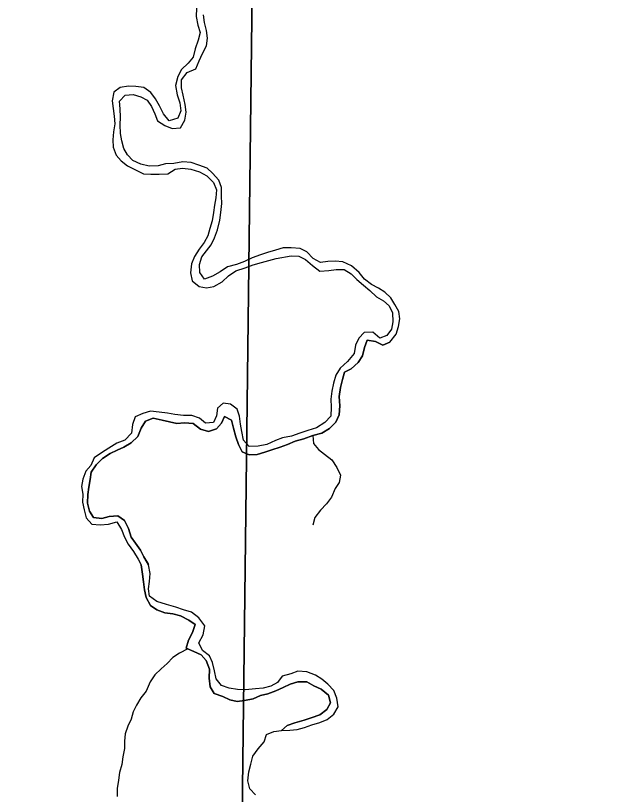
# Model space of a CAD drawing. Extents: x 1857828 to 2277390, y 930619 to 1324581.
# Drawn here: x 2058380 to 2062556, y 1182554 to 1187870 of the extents above; entities that cross this region are included whole.
import ezdxf

# ---------------------------------------------------------------- set-up
doc = ezdxf.new("R2010")
doc.units = 0
for name, color, linetype in [('GM_X_Major_River', 7, 'Continuous'), ('GM_X_Minor_River', 7, 'Continuous'), ('GM_X_Township', 7, 'Continuous')]:
    doc.layers.add(name, color=color, linetype=linetype)

msp = doc.modelspace()

# ---------------------------------------------------------------- linework, layer by layer
at = {"layer": 'GM_X_Major_River'}
for points in [[(2059615.3, 1187919.8), (2059613.4, 1187863.7), (2059623.6, 1187805.6), (2059639.7, 1187753.5), (2059625.8, 1187703.3), (2059605.9, 1187643.2), (2059592.1, 1187585), (2059558.2, 1187544.9), (2059512.2, 1187502.7), (2059486.4, 1187454.6), (2059470.5, 1187392.4), (2059482.6, 1187328.2), (2059500.8, 1187274.1), (2059506.9, 1187220), (2059487, 1187169.9), (2059429, 1187151.8), (2059388.9, 1187199.8), (2059362.8, 1187253.9), (2059334.7, 1187302), (2059302.6, 1187346), (2059254.5, 1187378.1), (2059200.5, 1187386), (2059150.5, 1187387.9), (2059092.5, 1187379.8), (2059050.6, 1187347.7), (2059038.7, 1187287.5), (2059044.8, 1187235.4), (2059052.9, 1187183.3), (2059057.1, 1187131.2), (2059047.2, 1187077), (2059043.3, 1187020.9), (2059045.4, 1186970.8), (2059065.6, 1186916.7), (2059099.7, 1186878.6), (2059143.7, 1186844.6), (2059193.8, 1186818.6), (2059251.9, 1186790.6), (2059303.9, 1186786.7), (2059359.9, 1186786.8), (2059417.9, 1186788.9), (2059469.8, 1186821), (2059519.8, 1186829.1), (2059575.8, 1186821.2), (2059635.9, 1186803.2), (2059685.9, 1186777.2), (2059730, 1186731.2), (2059750.2, 1186681.1), (2059746.3, 1186624.9), (2059736.4, 1186574.8), (2059730.5, 1186524.7), (2059720.6, 1186468.5), (2059704.8, 1186416.4), (2059690.9, 1186366.2), (2059667, 1186320.1), (2059633.1, 1186275.9), (2059601.2, 1186225.8), (2059579.3, 1186175.6), (2059573.4, 1186113.5), (2059585.6, 1186059.4), (2059633.7, 1186021.3), (2059683.7, 1186011.4), (2059733.7, 1186021.5), (2059789.6, 1186051.6), (2059833.5, 1186093.8), (2059883.4, 1186127.9), (2059947.4, 1186148.1), (2060001.4, 1186168.2), (2060059.3, 1186184.3), (2060109.3, 1186198.4), (2060159.3, 1186212.5), (2060261.2, 1186230.7), (2060313.3, 1186226.8), (2060359.3, 1186204.8), (2060405.4, 1186164.8), (2060455.5, 1186124.7), (2060517.5, 1186128.8), (2060567.5, 1186136.9), (2060623.5, 1186137), (2060669.6, 1186107), (2060709.7, 1186069), (2060753.8, 1186028.9), (2060797.8, 1185992.9), (2060843.9, 1185950.9), (2060892, 1185922.9), (2060930.1, 1185888.8), (2060952.2, 1185840.8)], [(2060934.7, 1185640.2), (2060976.5, 1185694.4), (2060994.4, 1185748.6), (2061002.3, 1185800.7), (2060996.2, 1185850.8), (2060968.1, 1185898.9), (2060940, 1185943), (2060899.9, 1185981), (2060857.8, 1186009), (2060809.7, 1186035), (2060761.7, 1186071), (2060725.5, 1186117.1), (2060673.4, 1186161.1), (2060613.4, 1186189.1), (2060561.4, 1186193.1), (2060511.4, 1186191), (2060461.4, 1186184.9), (2060411.3, 1186212.9), (2060367.2, 1186256.9), (2060323.1, 1186280.9), (2060261.1, 1186284.8), (2060207.1, 1186284.8), (2060153.1, 1186268.7), (2060099.2, 1186252.6), (2060051.2, 1186236.4), (2059995.2, 1186216.3), (2059941.3, 1186192.2), (2059887.3, 1186170.1), (2059825.4, 1186155.9), (2059775.4, 1186121.8), (2059723.5, 1186091.6), (2059669.6, 1186071.5), (2059637.4, 1186115.6), (2059635.3, 1186171.7), (2059651.2, 1186223.8), (2059683.1, 1186264), (2059715, 1186304.1), (2059736.9, 1186352.3), (2059758.8, 1186408.4), (2059774.6, 1186472.6), (2059780.5, 1186524.8), (2059786.4, 1186586.9), (2059786.3, 1186637), (2059786.1, 1186697.2), (2059766, 1186747.3), (2059723.9, 1186793.3), (2059687.8, 1186829.3), (2059629.8, 1186849.3), (2059577.7, 1186867.3), (2059521.7, 1186871.2), (2059459.7, 1186861.1), (2059403.7, 1186859), (2059353.7, 1186844.9), (2059291.7, 1186842.8), (2059235.7, 1186854.8), (2059179.7, 1186880.8), (2059143.6, 1186918.8), (2059119.5, 1186962.9), (2059105.3, 1187015), (2059095.2, 1187065.1), (2059093.1, 1187125.2), (2059095, 1187177.3), (2059092.8, 1187233.5), (2059088.7, 1187285.6), (2059126.6, 1187327.7), (2059182.6, 1187331.8), (2059234.7, 1187315.9), (2059278.7, 1187291.9), (2059306.8, 1187249.8), (2059330.9, 1187199.7), (2059349, 1187151.6), (2059399.1, 1187119.6), (2059449.2, 1187099.6), (2059505.2, 1187103.7), (2059535, 1187155.9), (2059542.9, 1187210.1), (2059536.8, 1187262.2), (2059522.7, 1187326.3), (2059512.5, 1187376.4), (2059512.4, 1187430.5), (2059550.3, 1187480.7), (2059610.2, 1187506.8), (2059632.1, 1187561), (2059656, 1187611.2), (2059681.9, 1187663.3), (2059689.8, 1187715.5), (2059681.7, 1187767.6), (2059669.5, 1187823.7), (2059663.4, 1187875.8)], [(2060952.2, 1185840.8), (2060954.3, 1185780.6), (2060944.5, 1185730.5), (2060914.6, 1185686.3), (2060866.6, 1185668.2), (2060818.5, 1185708.2), (2060758.5, 1185706.2), (2060722.6, 1185668), (2060700.7, 1185619.9), (2060690.8, 1185563.7), (2060644.9, 1185509.5), (2060595, 1185463.3), (2060565.1, 1185415.2), (2060549.3, 1185361.1), (2060537.4, 1185306.9), (2060531.5, 1185250.8), (2060533.6, 1185196.6), (2060531.8, 1185134.5), (2060489.9, 1185092.3), (2060434, 1185056.2), (2060374, 1185038), (2060320, 1185019.9), (2060262.1, 1184999.8), (2060202.1, 1184987.7), (2060154.1, 1184969.6), (2060094.2, 1184941.4), (2060036.2, 1184931.3), (2059974.2, 1184929.2), (2059936.1, 1184971.3), (2059924, 1185031.4), (2059913.9, 1185081.5), (2059907.7, 1185135.6), (2059891.6, 1185183.7), (2059847.5, 1185217.7), (2059797.5, 1185223.7), (2059757.6, 1185189.5), (2059751.7, 1185137.4), (2059729.8, 1185091.2), (2059675.8, 1185087.2), (2059635.7, 1185121.2), (2059583.7, 1185141.2), (2059525.7, 1185141.1), (2059467.7, 1185147), (2059415.6, 1185155), (2059359.6, 1185162.9), (2059301.6, 1185170.8), (2059247.6, 1185154.7), (2059195.7, 1185130.6), (2059177.8, 1185078.4), (2059169.9, 1185020.3), (2059126, 1184972.1), (2059070.1, 1184952), (2059016.2, 1184917.8), (2058966.2, 1184885.7), (2058916.3, 1184851.5), (2058892.4, 1184799.4), (2058858.5, 1184759.2), (2058838.6, 1184705.1), (2058830.7, 1184654.9), (2058838.9, 1184602.8), (2058837, 1184548.7), (2058847.1, 1184496.6), (2058861.2, 1184440.5), (2058899.3, 1184398.4), (2058957.4, 1184394.5), (2059013.4, 1184398.6), (2059071.3, 1184414.7), (2059103.4, 1184362.6), (2059123.6, 1184310.5), (2059147.7, 1184262.5), (2059183.8, 1184212.4), (2059215.9, 1184158.3), (2059236.7, 1184121.1)], [(2060952.2, 1185840.8), (2060954.3, 1185780.6), (2060944.5, 1185730.5), (2060914.6, 1185686.3), (2060866.6, 1185668.2), (2060818.5, 1185708.2), (2060758.5, 1185706.2), (2060722.6, 1185668), (2060700.7, 1185619.9), (2060690.8, 1185563.7), (2060644.9, 1185509.5), (2060595, 1185463.3), (2060565.1, 1185415.2), (2060549.3, 1185361.1), (2060537.4, 1185306.9), (2060531.5, 1185250.8), (2060533.6, 1185196.6), (2060531.8, 1185134.5), (2060489.9, 1185092.3), (2060434, 1185056.2), (2060374, 1185038), (2060320, 1185019.9), (2060262.1, 1184999.8), (2060202.1, 1184987.7), (2060154.1, 1184969.6), (2060094.2, 1184941.4), (2060036.2, 1184931.3), (2059974.2, 1184929.2), (2059936.1, 1184971.3), (2059924, 1185031.4), (2059913.9, 1185081.5), (2059907.7, 1185135.6), (2059891.6, 1185183.7), (2059847.5, 1185217.7), (2059797.5, 1185223.7), (2059757.6, 1185189.5), (2059751.7, 1185137.4), (2059729.8, 1185091.2), (2059675.8, 1185087.2), (2059635.7, 1185121.2), (2059583.7, 1185141.2), (2059525.7, 1185141.1), (2059467.7, 1185147), (2059415.6, 1185155), (2059359.6, 1185162.9), (2059301.6, 1185170.8), (2059247.6, 1185154.7), (2059195.7, 1185130.6), (2059177.8, 1185078.4), (2059169.9, 1185020.3), (2059126, 1184972.1), (2059070.1, 1184952), (2059016.2, 1184917.8), (2058966.2, 1184885.7), (2058916.3, 1184851.5), (2058892.4, 1184799.4), (2058858.5, 1184759.2), (2058838.6, 1184705.1), (2058830.7, 1184654.9), (2058838.9, 1184602.8), (2058837, 1184548.7), (2058847.1, 1184496.6), (2058861.2, 1184440.5), (2058899.3, 1184398.4), (2058957.4, 1184394.5), (2059013.4, 1184398.6), (2059071.3, 1184414.7), (2059103.4, 1184362.6), (2059123.6, 1184310.5), (2059147.7, 1184262.5), (2059183.8, 1184212.4), (2059215.9, 1184158.3), (2059236.6, 1184121.4)], [(2059287.7, 1184121.5), (2059255.9, 1184174.4), (2059231.8, 1184220.5), (2059197.7, 1184268.6), (2059167.6, 1184308.6), (2059151.4, 1184368.7), (2059123.3, 1184422.8), (2059077.2, 1184454.8), (2059019.2, 1184450.7), (2058969.3, 1184436.6), (2058911.2, 1184444.6), (2058883.1, 1184486.6), (2058871, 1184542.7), (2058872.9, 1184600.9), (2058880.8, 1184651), (2058888.6, 1184703.1), (2058896.5, 1184753.3), (2058930.4, 1184803.4), (2058972.3, 1184845.6), (2059026.3, 1184879.8), (2059072.2, 1184903.9), (2059118.2, 1184924), (2059168.1, 1184954.1), (2059214, 1184996.3), (2059235.9, 1185054.5), (2059265.8, 1185100.6), (2059319.7, 1185122.8), (2059379.8, 1185108.8), (2059429.8, 1185096.8), (2059479.8, 1185084.9), (2059531.8, 1185089), (2059591.8, 1185085.1), (2059641.9, 1185047), (2059696, 1185031.1), (2059751.9, 1185049.2), (2059785.8, 1185087.3), (2059805.7, 1185133.5), (2059853.8, 1185107.5), (2059867.9, 1185053.4), (2059884, 1184995.2), (2059900.2, 1184943.1), (2059926.3, 1184893.1), (2059974.3, 1184871.1), (2060028.3, 1184873.1), (2060080.3, 1184889.3), (2060128.3, 1184905.4), (2060186.2, 1184923.5), (2060236.2, 1184941.6), (2060288.2, 1184965.7), (2060348.1, 1184981.9), (2060408.1, 1185004), (2060470, 1185020.1), (2060522, 1185050.3), (2060565.9, 1185094.4), (2060587.8, 1185144.6), (2060593.6, 1185206.8), (2060587.5, 1185270.9), (2060597.3, 1185331), (2060611.2, 1185385.2), (2060625.1, 1185435.3), (2060669.1, 1185459.4), (2060719, 1185501.6), (2060746.9, 1185547.8), (2060760.7, 1185603.9), (2060778.6, 1185654.1), (2060836.6, 1185644.1), (2060886.7, 1185620.1), (2060934.7, 1185640.2)], [(2060934.7, 1185640.2), (2060886.7, 1185620.1), (2060836.6, 1185644.1), (2060778.6, 1185654.1), (2060760.7, 1185603.9), (2060746.9, 1185547.8), (2060719, 1185501.6), (2060669.1, 1185459.4), (2060625.1, 1185435.3), (2060611.2, 1185385.2), (2060597.3, 1185331), (2060587.5, 1185270.9), (2060593.6, 1185206.8), (2060587.8, 1185144.6), (2060565.9, 1185094.4), (2060522, 1185050.3), (2060470, 1185020.1), (2060408.1, 1185004), (2060348.1, 1184981.9), (2060288.2, 1184965.7), (2060236.2, 1184941.6), (2060186.2, 1184923.5), (2060128.3, 1184905.4), (2060080.3, 1184889.3), (2060028.3, 1184873.1), (2059974.3, 1184871.1), (2059926.3, 1184893.1), (2059900.2, 1184943.1), (2059884, 1184995.2), (2059867.9, 1185053.4), (2059853.8, 1185107.5), (2059805.7, 1185133.5), (2059785.8, 1185087.3), (2059751.9, 1185049.2), (2059696, 1185031.1), (2059641.9, 1185047), (2059591.8, 1185085.1), (2059531.8, 1185089), (2059479.8, 1185084.9), (2059429.8, 1185096.8), (2059379.8, 1185108.8), (2059319.7, 1185122.8), (2059265.8, 1185100.6), (2059235.9, 1185054.5), (2059214, 1184996.3), (2059168.1, 1184954.1), (2059118.2, 1184924), (2059072.2, 1184903.9), (2059026.3, 1184879.8), (2058972.3, 1184845.6), (2058930.4, 1184803.4), (2058896.5, 1184753.3), (2058888.6, 1184703.1), (2058880.8, 1184651), (2058872.9, 1184600.9), (2058871, 1184542.7), (2058883.1, 1184486.6), (2058911.2, 1184444.6), (2058969.3, 1184436.6), (2059019.2, 1184450.7), (2059077.2, 1184454.8), (2059123.3, 1184422.8), (2059151.4, 1184368.7), (2059167.6, 1184308.6), (2059197.7, 1184268.6), (2059231.8, 1184220.5), (2059255.9, 1184174.4), (2059287.4, 1184121.9)], [(2060194.3, 1182990.5), (2060234.1, 1183023.1), (2060286.2, 1183041.7), (2060348.3, 1183060.4), (2060396.3, 1183076.9), (2060456.4, 1183097.6), (2060504.2, 1183134.3), (2060529.8, 1183178.7), (2060515.2, 1183230.7), (2060466.5, 1183272.3), (2060416, 1183293.9), (2060367.5, 1183321.4), (2060307.1, 1183322.8), (2060253.1, 1183306.2), (2060207.1, 1183283.6), (2060155.1, 1183261), (2060101, 1183240.4), (2060050.9, 1183227.8), (2060000.9, 1183205.2), (2059942.8, 1183194.6), (2059892.6, 1183188), (2059842.2, 1183199.6), (2059793.7, 1183221.1), (2059735.2, 1183242.6), (2059708.6, 1183288.5), (2059699.9, 1183346.6), (2059703.2, 1183408.8), (2059680.4, 1183466.8), (2059645.8, 1183506.5), (2059595.3, 1183528.1), (2059544.8, 1183551.6), (2059560.3, 1183606), (2059587.8, 1183658.4), (2059605.3, 1183712.8), (2059562.8, 1183742.4), (2059506.2, 1183772), (2059453.8, 1183785.4), (2059397.4, 1183792.9), (2059344.9, 1183814.4), (2059300.4, 1183844), (2059271.6, 1183897.9), (2059259, 1183950), (2059252.3, 1184004.1), (2059245.7, 1184056.2), (2059236.7, 1184121.1)], [(2059236.7, 1184121.1), (2059245.7, 1184056.2), (2059252.3, 1184004.1), (2059259, 1183950), (2059271.6, 1183897.9), (2059300.4, 1183844), (2059344.9, 1183814.4), (2059397.4, 1183792.9), (2059453.8, 1183785.4), (2059506.2, 1183772), (2059562.8, 1183742.4), (2059605.3, 1183712.8), (2059587.8, 1183658.4), (2059560.3, 1183606), (2059544.8, 1183551.6), (2059595.3, 1183528.1), (2059645.8, 1183506.5), (2059680.4, 1183466.8), (2059703.2, 1183408.8), (2059699.9, 1183346.6), (2059708.6, 1183288.5), (2059735.2, 1183242.6), (2059793.7, 1183221.1), (2059842.2, 1183199.6), (2059892.6, 1183188), (2059942.8, 1183194.6), (2060000.9, 1183205.2), (2060050.9, 1183227.8), (2060101, 1183240.4), (2060155.1, 1183261), (2060207.1, 1183283.6), (2060253.1, 1183306.2), (2060307.1, 1183322.8), (2060367.5, 1183321.4), (2060416, 1183293.9), (2060466.5, 1183272.3), (2060515.2, 1183230.7), (2060529.8, 1183178.7), (2060504.2, 1183134.3), (2060456.4, 1183097.6), (2060396.3, 1183076.9), (2060348.3, 1183060.4), (2060286.2, 1183041.7), (2060234.1, 1183023.1), (2060194.3, 1182990.5)], [(2059287.1, 1183956.3), (2059294.5, 1184006.5), (2059297.9, 1184060.7), (2059287.7, 1184121.5)], [(2059287.1, 1183956.3), (2059294.5, 1184006.5), (2059297.9, 1184060.7), (2059287.7, 1184121.1)], [(2060194.3, 1182990.5), (2060250.6, 1182991.1), (2060300.7, 1182997.7), (2060352.8, 1183010.3), (2060402.9, 1183028.8), (2060457, 1183043.5), (2060507, 1183066.1), (2060552.8, 1183100.6), (2060582.4, 1183151.1), (2060571.7, 1183211.2), (2060551, 1183263.2), (2060510.3, 1183306.9), (2060469.7, 1183340.6), (2060427.2, 1183368.2), (2060368.7, 1183389.7), (2060306.3, 1183395.1), (2060258.3, 1183376.5), (2060200.2, 1183359.8), (2060166.5, 1183317.3), (2060122.6, 1183292.8), (2060068.5, 1183278.2), (2060016.2, 1183273.6), (2059948, 1183266.9), (2059893.7, 1183270.3), (2059837.3, 1183277.8), (2059784.8, 1183297.3), (2059748.2, 1183343.1), (2059737.5, 1183397.1), (2059724.8, 1183453.2), (2059702.2, 1183499.1), (2059655.5, 1183536.7), (2059630.8, 1183588.6), (2059660.4, 1183643.1), (2059671.8, 1183703.4), (2059630.9, 1183759.2), (2059580.3, 1183796.8), (2059525.8, 1183814.3), (2059473.4, 1183831.8), (2059410.8, 1183849.2), (2059344.3, 1183870.6), (2059293.6, 1183906.2), (2059287.1, 1183956.3)], [(2060016.3, 1182551.2), (2059979.7, 1182591), (2059965, 1182647), (2059972.3, 1182707.3), (2059985.8, 1182759.6), (2059999.3, 1182813.9), (2060034.9, 1182864.5), (2060076.6, 1182913.1), (2060092.1, 1182963.4), (2060142.1, 1182984), (2060194.3, 1182990.5), (2060250.6, 1182991.1), (2060300.7, 1182997.7), (2060352.8, 1183010.3), (2060402.9, 1183028.8), (2060457, 1183043.5), (2060507, 1183066.1), (2060552.8, 1183100.6), (2060582.4, 1183151.1), (2060571.7, 1183211.2), (2060551, 1183263.2), (2060510.3, 1183306.9), (2060469.7, 1183340.6), (2060427.2, 1183368.2), (2060368.7, 1183389.7), (2060306.3, 1183395.1), (2060258.3, 1183376.5), (2060200.2, 1183359.8), (2060166.5, 1183317.3), (2060122.6, 1183292.8), (2060068.5, 1183278.2), (2060016.2, 1183273.6), (2059948, 1183266.9), (2059893.7, 1183270.3), (2059837.3, 1183277.8), (2059784.8, 1183297.3), (2059748.2, 1183343.1), (2059737.5, 1183397.1), (2059724.8, 1183453.2), (2059702.2, 1183499.1), (2059655.5, 1183536.7), (2059630.8, 1183588.6), (2059660.4, 1183643.1), (2059671.8, 1183703.4), (2059630.9, 1183759.2), (2059580.3, 1183796.8), (2059525.8, 1183814.3), (2059473.4, 1183831.8), (2059410.8, 1183849.2), (2059344.3, 1183870.6), (2059293.6, 1183906.2), (2059287.1, 1183956.3)]]:
    msp.add_lwpolyline(points, dxfattribs=at)
at = {"layer": 'GM_X_Minor_River'}
for points in [[(2060408.1, 1185004), (2060414.2, 1184947.9), (2060446.3, 1184907.8), (2060488.4, 1184875.8), (2060538.5, 1184837.8), (2060572.6, 1184785.7), (2060596.7, 1184733.6), (2060588.8, 1184683.5), (2060560.9, 1184641.3), (2060535.1, 1184583.2), (2060501.2, 1184537), (2060461.3, 1184494.8), (2060421.4, 1184444.7), (2060407.5, 1184390.5)], [(2059554.3, 1183547.2), (2059499, 1183517), (2059453.1, 1183488.4), (2059413.3, 1183447.9), (2059373.5, 1183411.4), (2059329.8, 1183368.8), (2059298.2, 1183322.3), (2059270.7, 1183257.8), (2059235.1, 1183213.3), (2059205.5, 1183162.8), (2059181.9, 1183118.4), (2059168.4, 1183068.1), (2059144.8, 1183019.7), (2059127.3, 1182967.3), (2059123.8, 1182917.1), (2059122.4, 1182866.9), (2059110.9, 1182810.6), (2059105.5, 1182758.4), (2059090, 1182704.1), (2059082.6, 1182649.8), (2059073.2, 1182593.5), (2059073.8, 1182539.3)]]:
    msp.add_lwpolyline(points, dxfattribs=at)
at = {"layer": 'GM_X_Township'}
msp.add_lwpolyline([(2059891.2, 1179592.7), (2060010.5, 1189354.8), (2060012.3, 1189566.5), (2060042.5, 1193100.2), (2061609.4, 1193110.5), (2062743.6, 1193117.9), (2067855.7, 1193135.1), (2068071, 1193136.7), (2068682.3, 1193143.7), (2073191.4, 1193174), (2078280.8, 1193208.2), (2084053.7, 1193260.9), (2086417.8, 1193294.7), (2086580.2, 1193297), (2086579.8, 1193278), (2086535.7, 1189395.6), (2086427.3, 1179814)], dxfattribs=at)
msp.add_lwpolyline([(2032205.6, 1165869.8), (2032242.9, 1167507.3), (2032280.7, 1179370.6), (2032308.8, 1188668.3), (2032348.2, 1192998.4), (2035008.9, 1192996), (2046210.9, 1193045.7), (2052904.5, 1193058.9), (2052995.6, 1193078.3), (2056703.2, 1193080.4), (2060042.5, 1193100.2), (2060012.3, 1189566.5), (2060010.5, 1189354.8), (2059891.2, 1179592.7), (2059723, 1165821.7), (2056292.9, 1165820.7), (2053083.2, 1165828.5), (2051079.7, 1165829.8), (2046516.3, 1165826.4), (2039516.1, 1165835.1), (2032339.2, 1165871.5)], close=True, dxfattribs=at)

doc.saveas('drawing.dxf')
